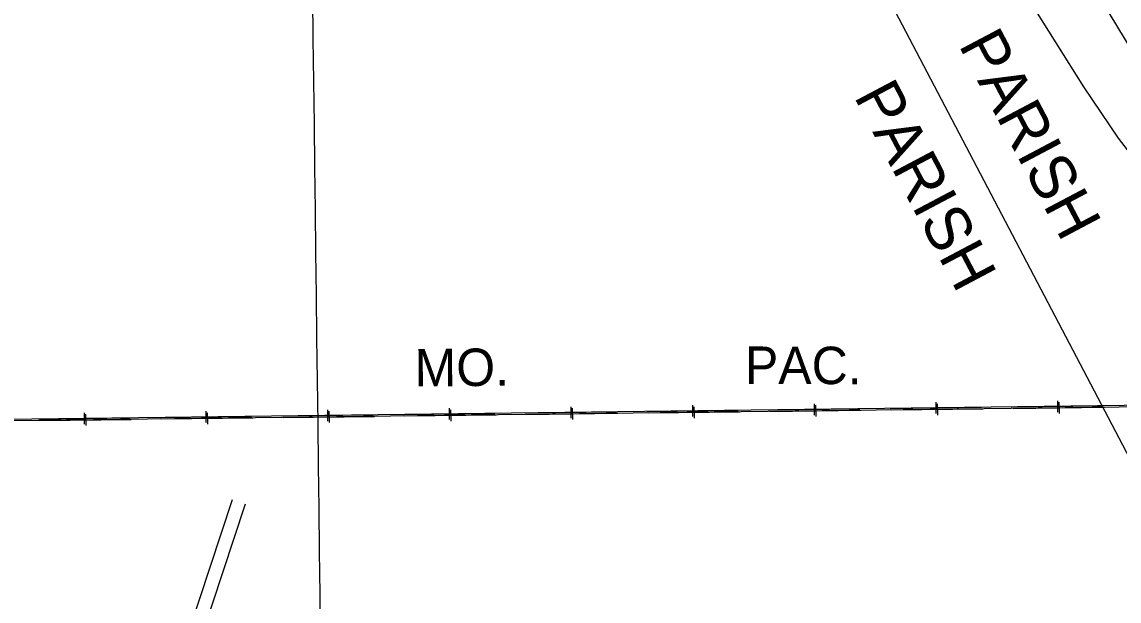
# Model space of a CAD drawing. Extents: x 3715084 to 3753216, y 488173 to 513963.
# Drawn here: x 3723845 to 3726279, y 504056 to 505340 of the extents above; entities that cross this region are included whole.
import ezdxf

# ---------------------------------------------------------------- set-up
doc = ezdxf.new("R2010")
doc.units = 0
for name, color, linetype in [('V-GRID-MAJR', 7, 'Continuous'), ('V-RAIL-IDEN', 7, 'Continuous'), ('V-RAIL-TRAK', 7, 'Continuous'), ('V-ROAD-CNTR', 7, 'Continuous'), ('V-SITE-VEGE', 7, 'Continuous'), ('V-TOPO-BNDY', 7, 'Continuous'), ('V-TOPO-GNAM-IDEN', 7, 'Continuous'), ('V-TOPO-SHOR', 7, 'Continuous')]:
    doc.layers.add(name, color=color, linetype=linetype)

msp = doc.modelspace()

# ---------------------------------------------------------------- linework, layer by layer
at = {"layer": 'V-GRID-MAJR'}
msp.add_spline([(3724633.381, 493656.784), (3724559.356, 499715.322), (3724485.308, 505775.792), (3724411.259, 511836.27400000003), (3724411.236, 511838.193)], degree=3, dxfattribs=at)
at = {"layer": 'V-RAIL-TRAK'}
for points in [[(3727417.0100000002, 504499.857), (3722804.67, 504442.798)], [(3725605.5470000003, 504489.94800000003), (3725605.856, 504464.95)], [(3725875.526, 504493.288), (3725875.836, 504468.29000000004)], [(3726145.504, 504496.628), (3726145.813, 504471.63)], [(3723985.673, 504469.909), (3723985.9820000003, 504444.911)], [(3724255.6520000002, 504473.249), (3724255.9620000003, 504448.251)], [(3724424.548, 504462.838), (3724627.0330000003, 504465.343)], [(3724525.632, 504476.58900000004), (3724525.941, 504451.591)], [(3724694.528, 504466.178), (3724897.0130000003, 504468.683)], [(3724795.611, 504479.929), (3724795.92, 504454.931)], [(3724964.506, 504469.518), (3725166.991, 504472.023)], [(3725065.588, 504483.26900000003), (3725065.898, 504458.271)], [(3725234.486, 504472.858), (3725436.971, 504475.363)], [(3725335.568, 504486.609), (3725335.877, 504461.61)], [(3725504.466, 504476.19800000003), (3725706.951, 504478.70300000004)], [(3725774.446, 504479.538), (3725976.931, 504482.043)], [(3726044.424, 504482.878), (3726246.909, 504485.38300000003)], [(3723884.588, 504456.158), (3724087.073, 504458.663)], [(3724154.568, 504459.498), (3724357.0530000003, 504462.003)]]:
    msp.add_lwpolyline(points, dxfattribs=at)
at = {"layer": 'V-ROAD-CNTR'}
for points in [[(3727413.850133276, 504503.142967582), (3722801.519357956, 504446.08408169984)], [(3725332.4122961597, 504489.8949940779), (3725332.7212955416, 504464.89604407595)], [(3725602.390756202, 504493.23398739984), (3725602.699755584, 504468.23603739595)], [(3725872.3692162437, 504496.57398071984), (3725872.679215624, 504471.57603071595)], [(3726041.266878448, 504486.16400153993), (3726243.7514734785, 504488.6689965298)], [(3726142.346676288, 504499.9139740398), (3726142.65567567, 504474.91602403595)], [(3723982.5199959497, 504473.195027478), (3723982.8289953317, 504448.1970774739)], [(3724151.4146581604, 504462.78404830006), (3724353.89925319, 504465.2890432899)], [(3724252.498455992, 504476.535020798), (3724252.8084553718, 504451.53707079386)], [(3724421.3941182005, 504466.12404162), (3724623.87871323, 504468.6290366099)], [(3724522.477916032, 504479.875014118), (3724522.786915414, 504454.87706411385)], [(3724691.3735782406, 504469.46403494), (3724893.8581732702, 504471.9690299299)], [(3724792.456376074, 504483.215007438), (3724792.765375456, 504458.21705743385)], [(3724961.3510382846, 504472.80402826), (3725163.835633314, 504475.3090232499)], [(3725062.43283612, 504486.5550007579), (3725062.7428355, 504461.55705075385)], [(3725231.3304983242, 504476.14402158), (3725433.8150933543, 504478.6490165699)], [(3725501.309958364, 504479.4840149), (3725703.7945533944, 504481.98900988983)], [(3725771.289418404, 504482.82400822), (3725973.7740134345, 504485.32900320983)], [(3723881.4351981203, 504459.44405497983), (3724083.91979315, 504461.9490499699)], [(3724115.6557296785, 503687.16759953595), (3724311.960337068, 504280.906412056)], [(3724144.253672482, 503678.0936176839), (3724340.4442801, 504271.488430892)]]:
    msp.add_lwpolyline(points, dxfattribs=at)
at = {"layer": 'V-SITE-VEGE'}
msp.add_lwpolyline([(3726077.3310000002, 505392.061), (3726200.512, 505195.92600000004), (3726276.806, 505081.988), (3726296.754, 505056.701)], dxfattribs=at)
at = {"layer": 'V-TOPO-BNDY'}
msp.add_line((3723872.589, 509005.278), (3727628.2865448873, 501843.71432872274), dxfattribs=at)
at = {"layer": 'V-TOPO-SHOR'}
msp.add_lwpolyline([(3725949.63, 505857.017), (3726022.739, 505736.87700000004), (3726106.5270000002, 505597.136), (3726210.031, 505437.431), (3726339.0670000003, 505223.411), (3726496.079, 504986.512), (3726615.596, 504797.992), (3726739.679, 504595.936), (3726793.424, 504507.547)], dxfattribs=at)

# ---------------------------------------------------------------- texts
at = {"layer": 'V-RAIL-IDEN'}
for s, rotation, p in [('MO.', 0.49548604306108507, (3724716.09, 504531.455)), ('PAC.', 359.830352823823, (3725448.738, 504537.348))]:
    msp.add_text(s, height=82.999998, rotation=rotation, dxfattribs=at).set_placement(p)
at = {"layer": 'V-TOPO-GNAM-IDEN'}
for p in [(3725921.8753185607, 505289.16311085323), (3725689.4696502, 505175.2989769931)]:
    msp.add_text('PARISH', height=100.00000199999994, rotation=297.85864710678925, dxfattribs=at).set_placement(p)

doc.saveas('drawing.dxf')
